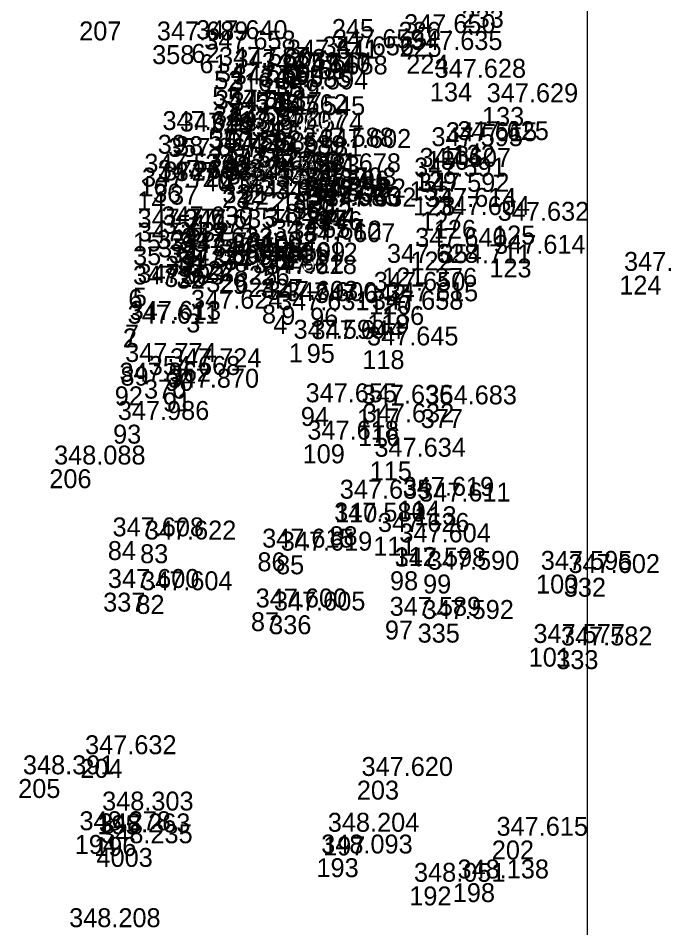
# Model space of a CAD drawing. Extents: x -829398 to -819400, y -1074439 to -1067977.
# Drawn here: x -822736.1 to -822695.1, y -1072304 to -1072246.3 of the extents above; entities that cross this region are included whole.
import ezdxf

# ---------------------------------------------------------------- set-up
doc = ezdxf.new("R2010")
doc.units = 0
doc.layers.add('Vrstva 60', color=7, linetype='Continuous')
doc.layers.add('Vrstva 61', color=7, linetype='Continuous')

msp = doc.modelspace()

# ---------------------------------------------------------------- linework, layer by layer
at = {"layer": 'Vrstva 60'}
for p, q in [((-822732.213, -1072246.55), (-822732.213, -1072246.55)), ((-822716.194, -1072246.394), (-822716.194, -1072246.394)), ((-822711.961, -1072246.571), (-822711.961, -1072246.571)), ((-822727.586, -1072248.052), (-822727.586, -1072248.052)), ((-822725.1, -1072247.972), (-822725.1, -1072247.972)), ((-822711.906, -1072247.591), (-822711.906, -1072247.591)), ((-822724.584, -1072248.633), (-822724.584, -1072248.633)), ((-822716.415, -1072248.544), (-822716.415, -1072248.544)), ((-822711.468, -1072248.659), (-822711.468, -1072248.659)), ((-822719.332, -1072249.207), (-822719.332, -1072249.207)), ((-822717.081, -1072248.998), (-822717.081, -1072248.998)), ((-822723.649, -1072249.666), (-822723.649, -1072249.666)), ((-822722.661, -1072249.798), (-822722.661, -1072249.798)), ((-822720.928, -1072250.006), (-822720.928, -1072250.006)), ((-822719.861, -1072250.133), (-822719.861, -1072250.133)), ((-822718.749, -1072250.208), (-822718.749, -1072250.208)), ((-822723.775, -1072250.702), (-822723.775, -1072250.702)), ((-822722.775, -1072250.845), (-822722.775, -1072250.845)), ((-822709.973, -1072250.421), (-822709.973, -1072250.421)), ((-822721.05, -1072251.019), (-822721.05, -1072251.019)), ((-822719.984, -1072251.153), (-822719.984, -1072251.153)), ((-822706.668, -1072251.973), (-822706.668, -1072251.973)), ((-822723.908, -1072252.401), (-822723.908, -1072252.401)), ((-822722.911, -1072252.522), (-822722.911, -1072252.522)), ((-822721.283, -1072252.665), (-822721.283, -1072252.665)), ((-822720.176, -1072252.794), (-822720.176, -1072252.794)), ((-822727.229, -1072253.732), (-822727.229, -1072253.732)), ((-822726.127, -1072253.825), (-822726.127, -1072253.825)), ((-822724.029, -1072253.382), (-822724.029, -1072253.382)), ((-822723.036, -1072253.513), (-822723.036, -1072253.513)), ((-822721.413, -1072253.703), (-822721.413, -1072253.703)), ((-822720.305, -1072253.833), (-822720.305, -1072253.833)), ((-822709.262, -1072254.439), (-822709.262, -1072254.439)), ((-822708.525, -1072254.371), (-822708.525, -1072254.371)), ((-822724.214, -1072254.956), (-822724.214, -1072254.956)), ((-822718.362, -1072254.786), (-822718.362, -1072254.786)), ((-822717.259, -1072254.869), (-822717.259, -1072254.869)), ((-822710.174, -1072254.753), (-822710.174, -1072254.753)), ((-822726.869, -1072255.432), (-822726.869, -1072255.432)), ((-822723.112, -1072255.081), (-822723.112, -1072255.081)), ((-822721.434, -1072255.266), (-822721.434, -1072255.266)), ((-822720.36, -1072255.4), (-822720.36, -1072255.4)), ((-822724.346, -1072256.112), (-822724.346, -1072256.112)), ((-822710.93, -1072256.068), (-822710.93, -1072256.068)), ((-822728.38, -1072256.436), (-822728.38, -1072256.436)), ((-822723.254, -1072256.246), (-822723.254, -1072256.246)), ((-822721.58, -1072256.445), (-822721.58, -1072256.445)), ((-822720.515, -1072256.569), (-822720.515, -1072256.569)), ((-822717.908, -1072256.411), (-822717.908, -1072256.411)), ((-822711.267, -1072256.683), (-822711.267, -1072256.683)), ((-822728.531, -1072257.318), (-822728.531, -1072257.318)), ((-822727.526, -1072256.832), (-822727.526, -1072256.832)), ((-822726.451, -1072256.961), (-822726.451, -1072256.961)), ((-822723.155, -1072257.18), (-822723.155, -1072257.18)), ((-822723.125, -1072256.865), (-822723.125, -1072256.865)), ((-822721.993, -1072257.284), (-822721.993, -1072257.284)), ((-822721.963, -1072256.967), (-822721.963, -1072256.967)), ((-822718.195, -1072257.301), (-822718.195, -1072257.301)), ((-822720.005, -1072257.358), (-822720.005, -1072257.358)), ((-822718.66, -1072257.511), (-822718.66, -1072257.511)), ((-822718.66, -1072257.881), (-822718.66, -1072257.881)), ((-822711.029, -1072257.642), (-822711.029, -1072257.642)), ((-822720.079, -1072258.116), (-822720.079, -1072258.116)), ((-822718.725, -1072258.267), (-822718.725, -1072258.267)), ((-822717.59, -1072258.014), (-822717.59, -1072258.014)), ((-822718.017, -1072258.551), (-822718.017, -1072258.551)), ((-822717.886, -1072258.489), (-822717.886, -1072258.489)), ((-822716.93, -1072258.584), (-822716.93, -1072258.584)), ((-822710.583, -1072258.606), (-822710.583, -1072258.606)), ((-822709.723, -1072259.124), (-822709.723, -1072259.124)), ((-822705.967, -1072259.485), (-822705.967, -1072259.485)), ((-822728.811, -1072259.922), (-822728.811, -1072259.922)), ((-822727.294, -1072259.774), (-822727.294, -1072259.774)), ((-822725.871, -1072259.95), (-822725.871, -1072259.95)), ((-822720.753, -1072259.853), (-822720.753, -1072259.853)), ((-822727.208, -1072260.304), (-822727.208, -1072260.304)), ((-822720.229, -1072260.564), (-822720.229, -1072260.564)), ((-822719.125, -1072260.678), (-822719.125, -1072260.678)), ((-822728.793, -1072260.795), (-822728.793, -1072260.795)), ((-822726.012, -1072261.131), (-822726.012, -1072261.131)), ((-822718.266, -1072260.836), (-822718.266, -1072260.836)), ((-822711.206, -1072261.135), (-822711.206, -1072261.135)), ((-822726.753, -1072261.419), (-822726.753, -1072261.419)), ((-822725.95, -1072261.525), (-822725.95, -1072261.525)), ((-822724.074, -1072261.736), (-822724.074, -1072261.736)), ((-822723.277, -1072261.832), (-822723.277, -1072261.832)), ((-822706.2, -1072261.576), (-822706.2, -1072261.576)), ((-822726.825, -1072262.181), (-822726.825, -1072262.181)), ((-822726.031, -1072262.281), (-822726.031, -1072262.281)), ((-822721.446, -1072262.035), (-822721.446, -1072262.035)), ((-822720.65, -1072262.075), (-822720.65, -1072262.075)), ((-822712.994, -1072262.151), (-822712.994, -1072262.151)), ((-822709.652, -1072262.176), (-822709.652, -1072262.176)), ((-822724.152, -1072262.517), (-822724.152, -1072262.517)), ((-822723.362, -1072262.613), (-822723.362, -1072262.613)), ((-822721.497, -1072262.809), (-822721.497, -1072262.809)), ((-822720.702, -1072262.866), (-822720.702, -1072262.866)), ((-822697.96, -1072262.659), (-822697.96, -1072262.659)), ((-822729.098, -1072263.522), (-822729.098, -1072263.522)), ((-822728.811, -1072263.422), (-822728.811, -1072263.422)), ((-822713.828, -1072263.922), (-822713.828, -1072263.922)), ((-822720.621, -1072264.497), (-822720.621, -1072264.497)), ((-822719.395, -1072264.578), (-822719.395, -1072264.578)), ((-822717.567, -1072264.694), (-822717.567, -1072264.694)), ((-822713.01, -1072264.587), (-822713.01, -1072264.587)), ((-822725.422, -1072265.062), (-822725.422, -1072265.062)), ((-822719.903, -1072265.151), (-822719.903, -1072265.151)), ((-822713.95, -1072265.12), (-822713.95, -1072265.12)), ((-822729.314, -1072265.766), (-822729.314, -1072265.766)), ((-822729.444, -1072266.006), (-822729.444, -1072266.006)), ((-822718.915, -1072266.96), (-822718.915, -1072266.96)), ((-822717.783, -1072266.988), (-822717.783, -1072266.988)), ((-822714.26, -1072267.387), (-822714.26, -1072267.387)), ((-822729.596, -1072268.433), (-822729.596, -1072268.433)), ((-822726.754, -1072268.768), (-822726.754, -1072268.768)), ((-822728.099, -1072269.257), (-822728.099, -1072269.257)), ((-822729.958, -1072269.681), (-822729.958, -1072269.681)), ((-822726.904, -1072270.065), (-822726.904, -1072270.065)), ((-822718.156, -1072270.989), (-822718.156, -1072270.989)), ((-822714.594, -1072271.08), (-822714.594, -1072271.08)), ((-822710.552, -1072271.122), (-822710.552, -1072271.122)), ((-822730.062, -1072272.109), (-822730.062, -1072272.109)), ((-822714.532, -1072272.265), (-822714.532, -1072272.265)), ((-822718.042, -1072273.357), (-822718.042, -1072273.357)), ((-822713.789, -1072274.442), (-822713.789, -1072274.442)), ((-822734.105, -1072274.934), (-822734.105, -1072274.934)), ((-822711.995, -1072276.918), (-822711.995, -1072276.918)), ((-822715.986, -1072277.099), (-822715.986, -1072277.099)), ((-822710.956, -1072277.281), (-822710.956, -1072277.281)), ((-822716.344, -1072278.551), (-822716.344, -1072278.551)), ((-822713.563, -1072279.207), (-822713.563, -1072279.207)), ((-822730.397, -1072279.489), (-822730.397, -1072279.489)), ((-822728.349, -1072279.691), (-822728.349, -1072279.691)), ((-822720.909, -1072280.202), (-822720.909, -1072280.202)), ((-822712.209, -1072279.868), (-822712.209, -1072279.868)), ((-822719.728, -1072280.393), (-822719.728, -1072280.393)), ((-822712.502, -1072281.403), (-822712.502, -1072281.403)), ((-822710.404, -1072281.607), (-822710.404, -1072281.607)), ((-822703.238, -1072281.611), (-822703.238, -1072281.611)), ((-822701.48, -1072281.813), (-822701.48, -1072281.813)), ((-822730.691, -1072282.759), (-822730.691, -1072282.759)), ((-822728.587, -1072282.905), (-822728.587, -1072282.905)), ((-822721.32, -1072283.995), (-822721.32, -1072283.995)), ((-822720.164, -1072284.191), (-822720.164, -1072284.191)), ((-822712.823, -1072284.526), (-822712.823, -1072284.526)), ((-822710.748, -1072284.723), (-822710.748, -1072284.723)), ((-822703.706, -1072286.246), (-822703.706, -1072286.246)), ((-822701.958, -1072286.403), (-822701.958, -1072286.403)), ((-822732.138, -1072293.298), (-822732.138, -1072293.298)), ((-822736.081, -1072294.571), (-822736.081, -1072294.571)), ((-822714.606, -1072294.675), (-822714.606, -1072294.675)), ((-822731.059, -1072296.868), (-822731.059, -1072296.868)), ((-822732.494, -1072298.117), (-822732.494, -1072298.117)), ((-822731.262, -1072298.249), (-822731.262, -1072298.249)), ((-822716.744, -1072298.213), (-822716.744, -1072298.213)), ((-822706.046, -1072298.468), (-822706.046, -1072298.468)), ((-822731.117, -1072298.941), (-822731.117, -1072298.941)), ((-822717.164, -1072299.591), (-822717.164, -1072299.591)), ((-822711.28, -1072301.383), (-822711.28, -1072301.383)), ((-822708.519, -1072301.172), (-822708.519, -1072301.172))]:
    msp.add_line(p, q, dxfattribs=at)
at = {"layer": 'Vrstva 61'}
msp.add_lwpolyline([(-822200, -1071700), (-822700, -1071700), (-822700, -1072400), (-822200, -1072400)], close=True, dxfattribs=at)

# ---------------------------------------------------------------- texts
at = {"layer": 'Vrstva 60'}
for s, p in [('233', (-822707.96, -1072246.943)), ('207', (-822732.213, -1072247.75)), ('245', (-822716.194, -1072247.594)), ('226', (-822711.961, -1072247.771)), ('358', (-822727.586, -1072249.252)), ('62', (-822725.1, -1072249.172)), ('225', (-822711.906, -1072248.791)), ('61', (-822724.584, -1072249.833)), ('340', (-822716.415, -1072249.744)), ('224', (-822711.468, -1072249.859)), ('60', (-822719.332, -1072250.407)), ('58', (-822717.081, -1072250.198)), ('52', (-822723.649, -1072250.866)), ('316', (-822722.661, -1072250.998)), ('317', (-822720.928, -1072251.206)), ('55', (-822719.861, -1072251.333)), ('59', (-822718.749, -1072251.408)), ('134', (-822709.973, -1072251.621)), ('53', (-822723.775, -1072251.902)), ('54', (-822722.775, -1072252.045)), ('57', (-822721.05, -1072252.219)), ('56', (-822719.984, -1072252.353)), ('133', (-822706.668, -1072253.173)), ('318', (-822723.908, -1072253.601)), ('49', (-822722.911, -1072253.722)), ('319', (-822721.283, -1072253.865)), ('47', (-822720.176, -1072253.994)), ('39', (-822727.229, -1072254.932)), ('38', (-822726.127, -1072255.025)), ('51', (-822724.029, -1072254.582)), ('50', (-822723.036, -1072254.713)), ('48', (-822721.413, -1072254.903)), ('46', (-822720.305, -1072255.033)), ('131', (-822709.262, -1072255.639)), ('132', (-822708.525, -1072255.571)), ('320', (-822724.214, -1072256.156)), ('360', (-822718.362, -1072255.986)), ('361', (-822717.259, -1072256.069)), ('130', (-822710.174, -1072255.953)), ('372', (-822726.869, -1072256.632)), ('42', (-822723.112, -1072256.281)), ('321', (-822721.434, -1072256.466)), ('45', (-822720.36, -1072256.6)), ('40', (-822724.346, -1072257.312)), ('129', (-822710.93, -1072257.268)), ('16', (-822728.38, -1072257.636)), ('41', (-822723.254, -1072257.446)), ('43', (-822721.58, -1072257.645)), ('44', (-822720.515, -1072257.769)), ('373', (-822717.908, -1072257.611)), ('135', (-822711.267, -1072257.883)), ('14', (-822728.531, -1072258.518)), ('36', (-822727.526, -1072258.032)), ('37', (-822726.451, -1072258.161)), ('23', (-822723.155, -1072258.38)), ('322', (-822723.125, -1072258.065)), ('22', (-822721.993, -1072258.484)), ('21', (-822721.963, -1072258.167)), ('17', (-822718.195, -1072258.501)), ('20', (-822720.005, -1072258.558)), ('323', (-822718.66, -1072258.711)), ('359', (-822718.66, -1072259.081)), ('128', (-822711.029, -1072258.842)), ('18', (-822720.079, -1072259.316)), ('19', (-822718.725, -1072259.467)), ('247', (-822717.886, -1072259.689)), ('362', (-822717.59, -1072259.214)), ('13', (-822718.017, -1072259.751)), ('246', (-822716.93, -1072259.784)), ('127', (-822710.583, -1072259.806)), ('126', (-822709.723, -1072260.324)), ('125', (-822705.967, -1072260.685)), ('15', (-822728.811, -1072261.122)), ('324', (-822727.294, -1072260.974)), ('33', (-822725.871, -1072261.15)), ('4002', (-822720.753, -1072261.053)), ('35', (-822728.793, -1072261.995)), ('371', (-822727.208, -1072261.504)), ('12', (-822720.229, -1072261.764)), ('10', (-822719.125, -1072261.878)), ('34', (-822726.012, -1072262.331)), ('11', (-822718.266, -1072262.036)), ('122', (-822711.206, -1072262.335)), ('30', (-822726.753, -1072262.619)), ('31', (-822725.95, -1072262.725)), ('27', (-822724.074, -1072262.936)), ('28', (-822723.277, -1072263.032)), ('123', (-822706.2, -1072262.776)), ('325', (-822726.825, -1072263.381)), ('32', (-822726.031, -1072263.481)), ('326', (-822724.152, -1072263.717)), ('25', (-822721.446, -1072263.235)), ('26', (-822720.65, -1072263.275)), ('121', (-822712.994, -1072263.351)), ('376', (-822709.652, -1072263.376)), ('29', (-822723.362, -1072263.813)), ('24', (-822721.497, -1072264.009)), ('327', (-822720.702, -1072264.066)), ('124', (-822697.96, -1072263.859)), ('6', (-822729.098, -1072264.722)), ('5', (-822728.811, -1072264.622)), ('120', (-822713.828, -1072265.122)), ('8', (-822720.621, -1072265.697)), ('9', (-822719.395, -1072265.778)), ('96', (-822717.567, -1072265.894)), ('136', (-822713.01, -1072265.787)), ('3', (-822725.422, -1072266.262)), ('4', (-822719.903, -1072266.351)), ('119', (-822713.95, -1072266.32)), ('7', (-822729.314, -1072266.966)), ('2', (-822729.444, -1072267.206)), ('1', (-822718.915, -1072268.16)), ('95', (-822717.783, -1072268.188)), ('118', (-822714.26, -1072268.587)), ('89', (-822729.596, -1072269.633)), ('90', (-822726.754, -1072269.968)), ('370', (-822728.099, -1072270.457)), ('92', (-822729.958, -1072270.881)), ('91', (-822726.904, -1072271.265)), ('94', (-822718.156, -1072272.189)), ('117', (-822714.594, -1072272.28)), ('377', (-822710.552, -1072272.322)), ('93', (-822730.062, -1072273.309)), ('116', (-822714.532, -1072273.465)), ('109', (-822718.042, -1072274.557)), ('115', (-822713.789, -1072275.642)), ('206', (-822734.105, -1072276.134)), ('114', (-822711.995, -1072278.118)), ('110', (-822715.986, -1072278.299)), ('113', (-822710.956, -1072278.481)), ('88', (-822716.344, -1072279.751)), ('111', (-822713.563, -1072280.407)), ('84', (-822730.397, -1072280.689)), ('83', (-822728.349, -1072280.891)), ('86', (-822720.909, -1072281.402)), ('85', (-822719.728, -1072281.593)), ('112', (-822712.209, -1072281.068)), ('98', (-822712.502, -1072282.603)), ('99', (-822710.404, -1072282.807)), ('100', (-822703.238, -1072282.811)), ('332', (-822701.48, -1072283.013)), ('337', (-822730.691, -1072283.959)), ('82', (-822728.587, -1072284.105)), ('87', (-822721.32, -1072285.195)), ('336', (-822720.164, -1072285.391)), ('97', (-822712.823, -1072285.726)), ('335', (-822710.748, -1072285.923)), ('101', (-822703.706, -1072287.446)), ('333', (-822701.958, -1072287.603)), ('204', (-822732.138, -1072294.498)), ('205', (-822736.081, -1072295.771)), ('203', (-822714.606, -1072295.875)), ('195', (-822731.059, -1072298.068)), ('194', (-822732.494, -1072299.317)), ('196', (-822731.262, -1072299.449)), ('197', (-822716.744, -1072299.413)), ('202', (-822706.046, -1072299.668)), ('4003', (-822731.117, -1072300.141)), ('193', (-822717.164, -1072300.791)), ('192', (-822711.28, -1072302.583)), ('198', (-822708.519, -1072302.372))]:
    msp.add_text(s, height=1.2, dxfattribs=at).set_placement(p)
at = {"layer": 'Vrstva 61'}
for s, p in [('347.650', (-822711.606, -1072247.291)), ('347.689', (-822727.286, -1072247.752)), ('347.640', (-822724.8, -1072247.672)), ('347.658', (-822724.284, -1072248.333)), ('347.656', (-822716.781, -1072248.698)), ('347.659', (-822716.115, -1072248.244)), ('347.635', (-822711.168, -1072248.359)), ('347.641', (-822719.032, -1072248.907)), ('347.587', (-822723.349, -1072249.366)), ('347.603', (-822722.361, -1072249.498)), ('347.597', (-822720.628, -1072249.706)), ('347.617', (-822719.561, -1072249.833)), ('347.616', (-822723.475, -1072250.402)), ('347.658', (-822718.449, -1072249.908)), ('347.628', (-822709.673, -1072250.121)), ('347.599', (-822722.475, -1072250.545)), ('347.585', (-822720.75, -1072250.719)), ('347.594', (-822719.684, -1072250.853)), ('347.543', (-822723.608, -1072252.101)), ('347.629', (-822706.368, -1072251.673)), ('347.517', (-822722.611, -1072252.222)), ('347.562', (-822720.983, -1072252.365)), ('347.545', (-822719.876, -1072252.494)), ('347.595', (-822723.729, -1072253.082)), ('347.572', (-822722.736, -1072253.213)), ('347.641', (-822726.929, -1072253.432)), ('347.638', (-822725.827, -1072253.525)), ('347.607', (-822721.113, -1072253.403)), ('347.574', (-822720.005, -1072253.533)), ('347.588', (-822718.062, -1072254.486)), ('347.595', (-822709.874, -1072254.453)), ('347.615', (-822708.962, -1072254.139)), ('347.625', (-822708.225, -1072254.071)), ('347.582', (-822723.914, -1072254.656)), ('347.585', (-822722.812, -1072254.781)), ('347.589', (-822721.134, -1072254.966)), ('347.602', (-822716.959, -1072254.569)), ('357.667', (-822726.569, -1072255.132)), ('347.581', (-822720.06, -1072255.1)), ('347.574', (-822728.08, -1072256.136)), ('347.592', (-822724.046, -1072255.812)), ('347.607', (-822722.954, -1072255.946)), ('347.603', (-822721.28, -1072256.145)), ('357.678', (-822717.608, -1072256.111)), ('347.607', (-822710.63, -1072255.768)), ('347.630', (-822727.226, -1072256.532)), ('347.636', (-822726.151, -1072256.661)), ('347.600', (-822722.825, -1072256.565)), ('347.603', (-822721.663, -1072256.667)), ('347.583', (-822720.215, -1072256.269)), ('347.591', (-822710.967, -1072256.383)), ('347.720', (-822728.231, -1072257.018)), ('347.596', (-822722.855, -1072256.88)), ('347.594', (-822721.693, -1072256.984)), ('347.589', (-822719.705, -1072257.058)), ('347.596', (-822718.36, -1072257.211)), ('347.708', (-822717.895, -1072257.001)), ('347.592', (-822710.729, -1072257.342)), ('347.602', (-822719.779, -1072257.816)), ('347.565', (-822718.36, -1072257.581)), ('347.582', (-822717.29, -1072257.714)), ('347.602', (-822718.425, -1072257.967)), ('347.685', (-822717.717, -1072258.251)), ('347.560', (-822717.586, -1072258.189)), ('347.632', (-822716.63, -1072258.284)), ('347.614', (-822710.283, -1072258.306)), ('347.604', (-822709.423, -1072258.824)), ('347.771', (-822728.511, -1072259.622)), ('347.630', (-822726.994, -1072259.474)), ('347.635', (-822725.571, -1072259.65)), ('347.644', (-822720.453, -1072259.553)), ('347.632', (-822705.667, -1072259.185)), ('354.674', (-822726.908, -1072260.004)), ('347.657', (-822719.929, -1072260.264)), ('347.632', (-822728.493, -1072260.495)), ('347.633', (-822725.712, -1072260.831)), ('347.612', (-822718.825, -1072260.378)), ('347.607', (-822717.966, -1072260.536)), ('347.640', (-822710.906, -1072260.835)), ('347.578', (-822726.453, -1072261.119)), ('347.601', (-822725.65, -1072261.225)), ('347.614', (-822705.9, -1072261.276)), ('347.586', (-822726.525, -1072261.881)), ('347.599', (-822725.731, -1072261.981)), ('347.598', (-822723.774, -1072261.436)), ('347.584', (-822722.977, -1072261.532)), ('347.599', (-822721.146, -1072261.735)), ('347.612', (-822720.35, -1072261.775)), ('347.628', (-822712.694, -1072261.851)), ('354.711', (-822709.352, -1072261.876)), ('347.582', (-822723.852, -1072262.217)), ('347.578', (-822723.062, -1072262.313)), ('347.622', (-822721.197, -1072262.509)), ('347.618', (-822720.402, -1072262.566)), ('347.612', (-822697.66, -1072262.359)), ('347.627', (-822728.511, -1072263.122)), ('347.593', (-822728.798, -1072263.222)), ('347.650', (-822713.528, -1072263.622)), ('347.603', (-822720.321, -1072264.197)), ('347.600', (-822719.095, -1072264.278)), ('347.615', (-822712.71, -1072264.287)), ('347.624', (-822725.122, -1072264.762)), ('347.631', (-822719.603, -1072264.851)), ('347.642', (-822717.267, -1072264.394)), ('347.658', (-822713.65, -1072264.82)), ('347.611', (-822729.144, -1072265.706)), ('347.613', (-822729.014, -1072265.466)), ('347.590', (-822718.615, -1072266.66)), ('347.644', (-822717.483, -1072266.688)), ('347.645', (-822713.96, -1072267.087)), ('347.774', (-822729.296, -1072268.133)), ('347.724', (-822726.454, -1072268.468)), ('347.962', (-822729.658, -1072269.381)), ('354.668', (-822727.799, -1072268.957)), ('347.870', (-822726.604, -1072269.765)), ('347.655', (-822717.856, -1072270.689)), ('347.636', (-822714.294, -1072270.78)), ('354.683', (-822710.252, -1072270.822)), ('347.986', (-822729.762, -1072271.809)), ('347.632', (-822714.232, -1072271.965)), ('347.618', (-822717.742, -1072273.057)), ('348.088', (-822733.805, -1072274.634)), ('347.634', (-822713.489, -1072274.142)), ('347.635', (-822715.686, -1072276.799)), ('347.619', (-822711.695, -1072276.618)), ('347.611', (-822710.656, -1072276.981)), ('347.580', (-822716.044, -1072278.251)), ('347.608', (-822730.097, -1072279.189)), ('347.626', (-822713.263, -1072278.907)), ('347.622', (-822728.049, -1072279.391)), ('347.604', (-822711.909, -1072279.568)), ('347.615', (-822720.609, -1072279.902)), ('347.619', (-822719.428, -1072280.093)), ('347.598', (-822712.202, -1072281.103)), ('347.590', (-822710.104, -1072281.307)), ('347.595', (-822702.938, -1072281.311)), ('347.602', (-822701.18, -1072281.513)), ('347.600', (-822730.391, -1072282.459)), ('347.604', (-822728.287, -1072282.605)), ('347.600', (-822721.02, -1072283.695)), ('347.605', (-822719.864, -1072283.891)), ('347.589', (-822712.523, -1072284.226)), ('347.592', (-822710.448, -1072284.423)), ('347.577', (-822703.406, -1072285.946)), ('347.582', (-822701.658, -1072286.103)), ('347.632', (-822731.838, -1072292.998)), ('348.391', (-822735.781, -1072294.271)), ('347.620', (-822714.306, -1072294.375)), ('348.303', (-822730.759, -1072296.568)), ('348.278', (-822732.194, -1072297.817)), ('348.263', (-822730.962, -1072297.949)), ('348.204', (-822716.444, -1072297.913)), ('347.615', (-822705.746, -1072298.168)), ('348.235', (-822730.817, -1072298.641)), ('348.093', (-822716.864, -1072299.291)), ('348.051', (-822710.98, -1072301.083)), ('348.138', (-822708.219, -1072300.872)), ('348.208', (-822732.849, -1072303.961))]:
    msp.add_text(s, height=1.2, dxfattribs=at).set_placement(p)

doc.saveas('drawing.dxf')
